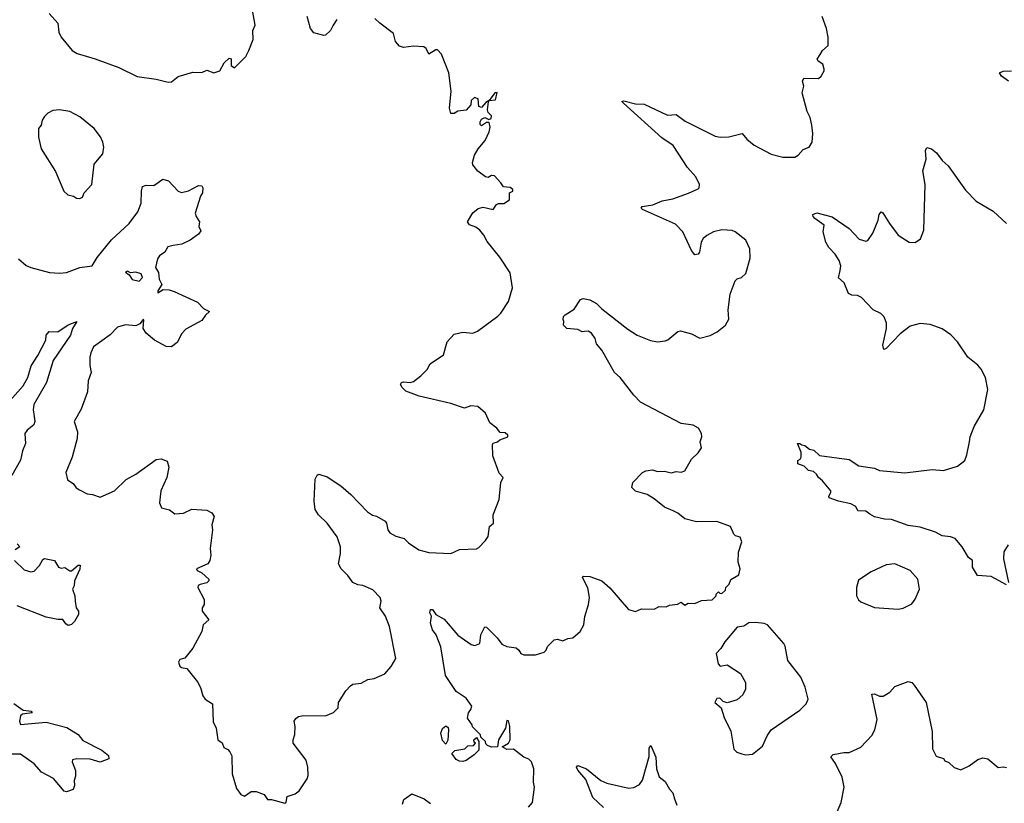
# Model space of a CAD drawing. Extents: x 2056909 to 2160450, y 827444 to 1016825.
# Tile 460 of 501: x 2119429 to 2125242, y 968781 to 973408. Entities that reach past the tile are written whole.
import ezdxf

# ---------------------------------------------------------------- set-up
doc = ezdxf.new("R2010")
doc.units = 0

msp = doc.modelspace()

# ---------------------------------------------------------------- linework, layer by layer
at = {"layer": '0CON10XD'}
for points in [[(2120305, 973038.8), (2120325, 973041.2), (2120365, 973072), (2120451.7, 973098.3), (2120505, 973096.2), (2120535, 973110), (2120575, 973093.3), (2120610, 973105), (2120637, 973153), (2120665, 973180), (2120677, 973177), (2120678.3, 973138.3), (2120697, 973123), (2120765, 973190), (2120782.5, 973225), (2120808.3, 973291.7), (2120805.7, 973345), (2120819.2, 973375), (2120802.9, 973465)], [(2119603.8, 973445), (2119655, 973387.5), (2119660.8, 973335), (2119674.2, 973305), (2119740, 973225), (2119767.8, 973207.8), (2119875, 973177.1), (2120015, 973125.6), (2120122.6, 973072.6), (2120235, 973055.8), (2120305, 973038.8)], [(2120995, 968781.2), (2121001.7, 968788.3), (2121008.3, 968821.7), (2121055, 968836.7), (2121080, 968855), (2121126.7, 968925), (2121132, 968945), (2121130.8, 968995), (2121120, 969035), (2121043.8, 969135), (2121043.3, 969155), (2121053.9, 969186.1), (2121056, 969235), (2121050, 969265), (2121058.7, 969281.3), (2121075, 969292.5), (2121105, 969300), (2121235, 969298), (2121282.3, 969317.7), (2121310, 969345), (2121311.2, 969375), (2121353.8, 969445), (2121381.2, 969475), (2121395.9, 969484.1), (2121445, 969490), (2121485, 969511.2), (2121522.3, 969517.7), (2121584.2, 969545.8), (2121622.2, 969587.8), (2121649.2, 969635), (2121612.9, 969825), (2121588.6, 969885), (2121555.6, 969935), (2121563.1, 969975), (2121558.1, 969995), (2121515, 970040.8), (2121455, 970066.9), (2121425, 970070.6), (2121396.2, 970085), (2121366.4, 970126.4), (2121326.2, 970165), (2121312, 970195), (2121322.9, 970255), (2121322.2, 970295), (2121304.4, 970355), (2121245.3, 970435.3), (2121194, 970485), (2121174.2, 970515), (2121167.1, 970565), (2121173.8, 970695), (2121185, 970717.5), (2121195, 970723.3), (2121245, 970708.8), (2121325, 970656.2), (2121385, 970603.3), (2121482.2, 970502.2), (2121511.5, 970481.5), (2121535.6, 970475.6), (2121587.6, 970447.6), (2121595.6, 970435), (2121602.9, 970395), (2121615, 970377.5), (2121648.9, 970358.9), (2121698.8, 970345), (2121725, 970319.2), (2121785, 970278), (2121845, 970260.8), (2121973.6, 970256.4), (2122025, 970278.8), (2122125, 970282.5), (2122139.5, 970290.5), (2122178.3, 970331.7), (2122193.9, 970356.1), (2122203.3, 970415), (2122226.1, 970433.9), (2122224, 970485), (2122260, 970575), (2122268.8, 970675), (2122282.5, 970705), (2122259.3, 970729.3), (2122222.7, 970832.7), (2122220.7, 970899.3), (2122225, 970907.5), (2122250, 970915), (2122263, 970927), (2122310, 970945), (2122310, 970955), (2122295, 970967.5), (2122265, 970970), (2122246.4, 970996.4), (2122205, 971027.5), (2122180, 971085), (2122133.9, 971123.9), (2122092.3, 971127.7), (2122055, 971114), (2121975, 971140.9), (2121786.7, 971185), (2121708.8, 971215), (2121686.2, 971235), (2121677, 971253), (2121682.5, 971265), (2121695, 971268.8), (2121735, 971265.8), (2121755, 971271.2), (2121797.5, 971305), (2121835, 971342.5), (2121853.3, 971375), (2121931.3, 971428.7), (2121952.5, 971505), (2121995, 971550), (2122045, 971562.5), (2122105, 971557.5), (2122132.2, 971567.8), (2122252.4, 971657.6), (2122270, 971675), (2122315, 971743.8), (2122339.2, 971825), (2122325, 971913.3), (2122264.4, 972005), (2122188.3, 972098.3), (2122170, 972135), (2122145.7, 972165.7), (2122122.7, 972182.7), (2122085, 972196.7), (2122073.8, 972215), (2122105, 972267.5), (2122136.4, 972293.6), (2122165, 972300), (2122225, 972287.5), (2122245, 972317.5), (2122255, 972322.5), (2122288.3, 972321.7), (2122320, 972345), (2122320, 972385), (2122340, 972395), (2122340, 972405), (2122325, 972417.5), (2122285, 972420), (2122270, 972445), (2122232.5, 972485), (2122215, 972488.8), (2122195, 972476.7), (2122179.3, 972479.3), (2122134.1, 972514.1), (2122105, 972550), (2122102, 972565), (2122115, 972607.5), (2122136.2, 972645), (2122176.7, 972695), (2122200, 972745), (2122205.8, 972774.2), (2122200, 972800), (2122185, 972800), (2122155, 972781.2), (2122148, 972788), (2122148, 972805), (2122155, 972820), (2122175, 972830), (2122198.3, 972818.3), (2122212.5, 972825), (2122215, 972840), (2122195, 972860), (2122190, 972875), (2122197.5, 972922.5), (2122200, 972930), (2122237.5, 972935), (2122248.3, 972978.3), (2122235, 972976.7), (2122200, 972930), (2122180.7, 972919.3), (2122155, 972890), (2122140, 972895), (2122135, 972940), (2122115, 972947.5), (2122095, 972930), (2122093.3, 972905), (2122065, 972873.3), (2122015, 972867.5), (2121995, 972853.3), (2121973.9, 972853.9), (2121967.5, 972885), (2121976.2, 972985), (2121963.3, 973095), (2121920, 973205), (2121895, 973230), (2121885, 973230), (2121845, 973204.2), (2121828.6, 973238.6), (2121815, 973246.7), (2121755, 973251.2), (2121695, 973243.3), (2121671.7, 973251.7), (2121648.3, 973278.3), (2121636.4, 973326.4), (2121555, 973386.7), (2121526.7, 973415)], [(2121300.9, 973409.1), (2121280, 973375), (2121264, 973345), (2121235, 973316.2), (2121223.9, 973313.9), (2121165, 973330), (2121145.7, 973355.7), (2121126.7, 973426.7)], [(2124155, 973202.5), (2124167.5, 973225), (2124202.5, 973255), (2124202.5, 973305), (2124192.5, 973355), (2124167, 973427)], [(2122432.3, 968757.7), (2122456.7, 968785), (2122468, 968875), (2122462, 968905), (2122464.2, 968985), (2122450.8, 969025), (2122435, 969041.4), (2122405, 969052.9), (2122345, 969100), (2122305, 969098.8), (2122277.5, 969115), (2122315, 969136.7), (2122325.6, 969155), (2122323, 969237), (2122315, 969268.1), (2122305, 969268.8), (2122296.6, 969223.4), (2122256.7, 969155), (2122250, 969115), (2122215, 969112.5), (2122191.7, 969121.7), (2122181.7, 969131.7), (2122180, 969145), (2122151.7, 969171.7), (2122150, 969185), (2122101.7, 969231.7), (2122100, 969245), (2122073, 969283), (2122078.8, 969315), (2122093.3, 969335), (2122097.5, 969355), (2122065, 969401.2), (2122005, 969441.2), (2121943.1, 969535), (2121915.6, 969705), (2121887.1, 969775), (2121865.8, 969805), (2121854.3, 969845), (2121861.2, 969885), (2121850.6, 969905), (2121854.4, 969925.6), (2121867.1, 969925), (2121885.8, 969895), (2121935, 969867.5), (2122015, 969774.2), (2122095, 969717.5), (2122117, 969713), (2122145.5, 969724.5), (2122151.9, 969775), (2122175, 969822.5), (2122185, 969820), (2122248.7, 969758.7), (2122275, 969720.8), (2122305, 969705.8), (2122359.5, 969699.5), (2122376.7, 969685), (2122387.5, 969665), (2122405, 969656.7), (2122475, 969657.5), (2122525, 969673.3), (2122537.5, 969685), (2122545, 969707.5), (2122585, 969746.7), (2122605, 969750), (2122635, 969740), (2122665, 969753.3), (2122695, 969757.5), (2122737.5, 969795), (2122760, 969835), (2122766, 969884), (2122788, 969955), (2122792.9, 969995), (2122782.3, 970052.3), (2122752.5, 970115), (2122758.3, 970121.7), (2122795, 970120), (2122865, 970093.8), (2122912.7, 970052.7), (2123023.3, 969925), (2123065, 969913.3), (2123100.7, 969929.3), (2123175, 969926.7), (2123205, 969942.5), (2123245, 969941.2), (2123265, 969951.2), (2123313, 969957), (2123335, 969967.5), (2123355, 969950), (2123375, 969962.5), (2123415, 969960), (2123455, 969977.5), (2123517, 969983), (2123540, 970005), (2123540, 970015), (2123555, 970030), (2123561.7, 970021.7), (2123575, 970020), (2123595, 970040), (2123597.5, 970055), (2123617.5, 970075), (2123627, 970103), (2123675, 970130), (2123683.3, 970165), (2123670, 970205), (2123673, 970263), (2123692.5, 970325), (2123683, 970353), (2123655, 970360), (2123645, 970370), (2123625.5, 970415.5), (2123545, 970444), (2123425, 970442.5), (2123355, 970460.8), (2123315, 970494), (2123286.8, 970506.8), (2123235, 970528.6), (2123175, 970579.2), (2123134.2, 970604.2), (2123063.9, 970623.9), (2123042.5, 970645), (2123048.8, 970675), (2123105, 970733.8), (2123125, 970744), (2123165, 970750), (2123195, 970740.8), (2123235, 970742), (2123275, 970732), (2123305, 970740), (2123335, 970736.7), (2123355, 970743.8), (2123395, 970812.5), (2123435, 970850), (2123455, 970880), (2123446.7, 970915), (2123456.1, 970943.9), (2123453.3, 970965), (2123436.7, 970995), (2123405, 971013.3), (2123334.1, 971024.1), (2123095, 971149.4), (2123055, 971190.6), (2122974.5, 971294.5), (2122940, 971325), (2122865, 971456.7), (2122834.3, 971494.3), (2122825.6, 971525.6), (2122805, 971556.7), (2122785, 971568), (2122763.9, 971566.1), (2122750, 971565), (2122725, 971578.8), (2122660, 971585), (2122640, 971605), (2122642.5, 971625), (2122637, 971637), (2122640, 971655), (2122648.8, 971665), (2122701.9, 971698.1), (2122740, 971755), (2122755, 971762.5), (2122795, 971753.3), (2122835, 971731.2), (2122865, 971701.2), (2123020.3, 971580.3), (2123075, 971545.7), (2123153, 971513), (2123195, 971506), (2123238.8, 971511.2), (2123255, 971516.7), (2123314.2, 971565.8), (2123329.3, 971570.7), (2123395, 971552.5), (2123445, 971527.5), (2123505, 971542.5), (2123546.1, 971563.9), (2123596.4, 971603.6), (2123615, 971640), (2123612.5, 971695), (2123623.6, 971786.4), (2123652.5, 971865), (2123665, 971877.5), (2123690, 971885), (2123715, 971910), (2123740.7, 971999.3), (2123738.8, 972055), (2123716.7, 972105), (2123652.5, 972155), (2123635, 972163.3), (2123605, 972166), (2123575, 972167.1), (2123524.4, 972155.6), (2123485, 972134), (2123465, 972116.2), (2123452.9, 972095), (2123443.3, 972035), (2123435, 972023.3), (2123415, 972020), (2123394.4, 972044.4), (2123344, 972155), (2123300.3, 972200.3), (2123105, 972286.7), (2123098.8, 972295), (2123104.4, 972305.6), (2123166.2, 972313.8), (2123221.7, 972338.3), (2123285, 972350), (2123377.3, 972382.7), (2123435, 972408.8), (2123441.2, 972415), (2123442.5, 972435), (2123420, 972480), (2123372.5, 972535), (2123287.1, 972665), (2123220.5, 972710.5), (2122994.2, 972914.2), (2122983.3, 972925), (2122995, 972928.8), (2123065, 972911.9), (2123115, 972910), (2123254.2, 972844.2), (2123305, 972848.8), (2123358.7, 972808.7), (2123535, 972720), (2123565, 972714), (2123615, 972715.8), (2123695, 972735.7), (2123721.7, 972701.7), (2123765, 972666.7), (2123865, 972613.8), (2123935, 972596), (2124005, 972596), (2124025, 972608), (2124055, 972641.2), (2124090, 972655), (2124108, 972685), (2124111.2, 972735), (2124105.9, 972785.9), (2124095, 972830), (2124077.5, 972865), (2124048.8, 972975), (2124057.5, 973015), (2124050, 973045), (2124058.3, 973061.7), (2124145, 973060), (2124160, 973075), (2124177.5, 973105), (2124177.5, 973115), (2124170, 973145), (2124143.6, 973163.6), (2124137.5, 973175), (2124155, 973202.5)], [(2125267.1, 973045), (2125226, 973075), (2125212.5, 973095), (2125235.7, 973104.3), (2125285, 973105.5)], [(2119785, 972352), (2119799.3, 972360.7), (2119810, 972385), (2119855.8, 972434.2), (2119868.8, 972555), (2119919.2, 972615), (2119925.7, 972655), (2119920, 972685), (2119905.8, 972715.8), (2119868.8, 972765), (2119785, 972834), (2119725, 972865.8), (2119664.2, 972875.8), (2119625, 972872), (2119595, 972856), (2119575, 972836.7), (2119562, 972815), (2119556, 972785), (2119541.2, 972765), (2119540, 972715), (2119556, 972645), (2119640.7, 972510.7), (2119690, 972395), (2119714.1, 972374.1), (2119746.2, 972366.2), (2119764, 972354), (2119785, 972352)], [(2125255, 970071.2), (2125165, 970120), (2125083.3, 970125), (2125054.2, 970174.2), (2125053.6, 970213.6), (2125031.2, 970231.2), (2124993.3, 970295), (2124951.2, 970345), (2124925, 970354.4), (2124875, 970359.5), (2124835, 970381.9), (2124745, 970412.2), (2124675, 970420.5), (2124575, 970455.6), (2124535, 970458), (2124475, 970472.5), (2124447.6, 970487.6), (2124425, 970505.8), (2124377.5, 970507.5), (2124365, 970533.8), (2124335, 970548.6), (2124263.3, 970565), (2124208.8, 970585), (2124206.2, 970595), (2124217.5, 970615), (2124216.7, 970625), (2124167.5, 970685), (2124144.1, 970704.1), (2124132.5, 970725), (2124115, 970740), (2124086.4, 970746.4), (2124060.7, 970770.7), (2124023.3, 970785), (2124022.5, 970805), (2124036.7, 970813.3), (2124042.5, 970825), (2124043.3, 970855), (2124020, 970905), (2124035, 970906), (2124046.7, 970896.7), (2124065, 970893.8), (2124091.7, 970871.7), (2124116.9, 970866.9), (2124150, 970835), (2124325, 970810.8), (2124383, 970773), (2124475, 970759.2), (2124505, 970746), (2124655, 970731.9), (2124815, 970752.5), (2124883.6, 970746.4), (2124965, 970771.2), (2125008, 970805), (2125021.2, 970838.8), (2125036, 970915), (2125040, 970945), (2125064, 971005), (2125120, 971105), (2125143.8, 971225), (2125130.8, 971295), (2125105, 971343.8), (2125085, 971367.5), (2125025.8, 971415), (2124964.5, 971505), (2124926.9, 971546.9), (2124875, 971581.8), (2124805, 971607.5), (2124745, 971614.5), (2124685, 971597.8), (2124627.4, 971552.6), (2124545, 971466.2), (2124531.2, 971461.2), (2124524.3, 971485), (2124545.6, 971585), (2124545.5, 971615.5), (2124532.7, 971652.7), (2124512.3, 971672.3), (2124466.7, 971695), (2124398.3, 971768.3), (2124375, 971780), (2124341.7, 971781.7), (2124321.7, 971791.7), (2124296, 971855), (2124263, 971883), (2124273.1, 971926.9), (2124276.2, 971955), (2124266, 971985), (2124244.1, 972024.1), (2124205, 972062.5), (2124187.5, 972095), (2124172.5, 972155), (2124177.5, 972195), (2124123, 972233), (2124113.3, 972245), (2124112.3, 972257.7), (2124135, 972267.5), (2124225, 972244.2), (2124325, 972175.8), (2124385, 972111.2), (2124425, 972100), (2124435.9, 972104.1), (2124465, 972147.5), (2124496.2, 972225), (2124502.3, 972257.7), (2124515, 972272.5), (2124525, 972267.5), (2124563.7, 972203.7), (2124615, 972136.2), (2124680, 972095), (2124715, 972092.5), (2124746.1, 972113.9), (2124765.9, 972164.1), (2124773.9, 972433.9), (2124761.2, 972515), (2124781.2, 972585), (2124776.7, 972635), (2124785, 972652.5), (2124812.5, 972645), (2124841.7, 972621.7), (2124875, 972576.7), (2124910, 972545), (2125011.9, 972401.9), (2125075, 972336.7), (2125175, 972276.7), (2125255, 972203.8)], [(2119467.1, 971957.1), (2119495, 971944), (2119605, 971915.7), (2119665, 971911.4), (2119705, 971914.2), (2119785, 971944.3), (2119857.5, 971955), (2119887, 972003), (2119971.4, 972108.6), (2120075, 972204.2), (2120127, 972273), (2120146.9, 972325), (2120148.6, 972395), (2120155, 972422.5), (2120175, 972431.2), (2120221.7, 972428.3), (2120273.9, 972466.1), (2120307.3, 972457.3), (2120365.6, 972395.6), (2120385, 972387.5), (2120425, 972398), (2120485, 972428.8), (2120505, 972426.7), (2120510, 972415), (2120508.6, 972385), (2120497.1, 972365), (2120466.2, 972265), (2120471.2, 972245), (2120490, 972215), (2120487, 972187), (2120499.5, 972160.5), (2120485, 972141.2), (2120435, 972106.2), (2120387.3, 972082.7), (2120335, 972074), (2120304.1, 972065.9), (2120285.6, 972034.4), (2120255, 972014), (2120241.9, 971995), (2120231.4, 971945), (2120249.2, 971915), (2120252, 971875), (2120268.8, 971845), (2120245, 971806.7), (2120244.3, 971794.3), (2120275.4, 971814.6), (2120312, 971812), (2120341.9, 971801.9), (2120479.2, 971739.2), (2120515, 971703.3), (2120550, 971685), (2120526, 971664), (2120505, 971632.5), (2120410.3, 971579.7), (2120386.9, 971555), (2120358, 971502), (2120325, 971475.5), (2120295, 971478.7), (2120225, 971515.2), (2120176.6, 971556.6), (2120158.9, 971585), (2120162.5, 971635), (2120158.3, 971638.3), (2120137.8, 971612.2), (2120115, 971600), (2120053, 971607), (2120007.7, 971592.3), (2119963, 971547), (2119865, 971475.7), (2119848.7, 971441.3), (2119844.3, 971415.7), (2119843.1, 971365), (2119850.8, 971325), (2119832.9, 971275), (2119829.1, 971210.9), (2119791.7, 971108.3), (2119751.4, 971035), (2119770, 970975), (2119769.2, 970935), (2119738.8, 970825), (2119701.2, 970735), (2119711.7, 970691.7), (2119745, 970668.8), (2119763.4, 970643.4), (2119782.1, 970632.1), (2119828.3, 970608.3), (2119860, 970605), (2119905, 970588.8), (2119990, 970625), (2120057.4, 970692.6), (2120115, 970724.3), (2120235, 970810.8), (2120265, 970814), (2120300, 970800), (2120310.5, 970765), (2120298.5, 970705), (2120263.5, 970625), (2120254, 970555), (2120266.2, 970526.2), (2120312.9, 970512.9), (2120345, 970490), (2120395.7, 970494.3), (2120445, 970518), (2120535, 970511.2), (2120563.3, 970495), (2120576.7, 970475), (2120563.8, 970425), (2120566.7, 970395), (2120553.3, 970285), (2120557.5, 970245), (2120552.5, 970215), (2120540, 970195), (2120472.5, 970165), (2120477.5, 970155), (2120505, 970142.5), (2120546.7, 970105), (2120546.7, 970095), (2120535, 970082.5), (2120495, 970072.5), (2120483.6, 970066.4), (2120480, 970055), (2120517.5, 969985), (2120517.5, 969955), (2120506.7, 969935), (2120506.7, 969915), (2120546.2, 969865), (2120512.5, 969835), (2120503.9, 969796.1), (2120452.3, 969697.7), (2120405, 969637.5), (2120375, 969630), (2120367.5, 969615), (2120375, 969590), (2120385, 969582.5), (2120416.4, 969576.4), (2120478.3, 969498.3), (2120496.2, 969465), (2120510, 969415), (2120523.3, 969395), (2120568.3, 969368.3), (2120571.7, 969261.7), (2120588.8, 969225), (2120600, 969155), (2120625, 969137.5), (2120635, 969110), (2120658.3, 969098.3), (2120670, 969085), (2120680.7, 969060.7), (2120683.3, 968955), (2120708.3, 968868.3), (2120735, 968832.5), (2120756.4, 968823.6), (2120795, 968850), (2120825, 968850), (2120873, 968833), (2120893, 968803), (2120915, 968802.5), (2120995, 968781.2)], [(2119423.3, 971995), (2119467.1, 971957.1)], [(2120135, 971864.2), (2120153.9, 971885), (2120147.3, 971907.3), (2120115, 971916.4), (2120083.8, 971913.8), (2120065, 971922.9), (2120053.3, 971916.7), (2120075, 971901.7), (2120092.9, 971872.9), (2120135, 971864.2)], [(2119372, 971158), (2119449.5, 971245), (2119477.1, 971295), (2119496.5, 971363.5), (2119536.4, 971425), (2119582.9, 971515), (2119586.2, 971545), (2119603, 971567), (2119655, 971564.2), (2119715, 971605.6), (2119766.7, 971625), (2119741.2, 971585), (2119728.6, 971545), (2119626.7, 971395), (2119588.5, 971265), (2119513.8, 971135), (2119509.1, 971105), (2119515.7, 971064.3), (2119519.2, 971035), (2119512.9, 971015), (2119473.3, 970985), (2119460.4, 970965), (2119462.9, 970905), (2119445, 970862.5), (2119433.4, 970806.6), (2119382.7, 970717.3)], [(2119415, 970312.5), (2119430, 970295), (2119403.1, 970276.9)], [(2125265, 970306), (2125238.6, 970265), (2125237.1, 970225), (2125265.7, 970085)], [(2119398.8, 970215), (2119455, 970160), (2119495, 970148), (2119515, 970152), (2119545.8, 970184.2), (2119565, 970221.2), (2119575, 970225.7), (2119633.9, 970213.9), (2119657.5, 970175), (2119675, 970168.8), (2119695, 970172.5), (2119725, 970152.5), (2119735, 970152.5), (2119773.9, 970186.1), (2119787, 970187), (2119785, 970162.5), (2119753.3, 970095), (2119751.2, 970065), (2119741.2, 970045), (2119754, 970005), (2119756.2, 969975), (2119763.3, 969935), (2119776.7, 969915), (2119777.5, 969895), (2119753.3, 969855), (2119735, 969836.7), (2119715, 969831.2), (2119700.8, 969840.8), (2119685, 969866.7), (2119653.6, 969866.4), (2119585, 969880), (2119415, 969947.1)], [(2124615, 969927.5), (2124645, 969932), (2124695, 969958.8), (2124715, 969986.7), (2124740.8, 970045), (2124732, 970105), (2124685, 970156), (2124595, 970193.8), (2124545, 970188.8), (2124455, 970147.5), (2124381.7, 970098.3), (2124368.8, 970055), (2124370, 970005), (2124381.2, 969981.2), (2124395, 969970), (2124475, 969936), (2124615, 969927.5)], [(2123715, 969067.5), (2123755, 969070), (2123815, 969117.5), (2123841.7, 969178.3), (2123866.1, 969213.9), (2124035, 969330), (2124072.3, 969367.7), (2124083.8, 969395), (2124065.7, 969465.7), (2124040, 969525), (2123964.2, 969624.2), (2123948.3, 969708.3), (2123940, 969725), (2123843.6, 969833.6), (2123825, 969843.3), (2123775, 969847.5), (2123733.6, 969846.4), (2123705, 969826.7), (2123665, 969820), (2123592.5, 969735), (2123567.5, 969695), (2123540, 969665), (2123552.5, 969605), (2123565, 969590), (2123605, 969597.5), (2123685, 969547.5), (2123713.3, 969495), (2123713.8, 969455), (2123698.8, 969421.2), (2123665, 969391.2), (2123605, 969373.8), (2123581.2, 969381.2), (2123561.7, 969401.7), (2123545, 969400), (2123532.5, 969375), (2123570, 969345), (2123587.7, 969287.7), (2123626.4, 969206.4), (2123645, 969100), (2123663, 969083), (2123693, 969073), (2123715, 969067.5)], [(2124255, 968730), (2124279.1, 968785), (2124296.7, 968875), (2124285.4, 968935.4), (2124245.4, 969015.4), (2124218, 969055), (2124231.5, 969068.5), (2124295, 969080.6), (2124325, 969080), (2124395, 969111.2), (2124458.9, 969181.1), (2124476.7, 969215), (2124491.5, 969275), (2124460, 969425), (2124475, 969427.5), (2124505, 969414), (2124525.8, 969414.2), (2124565, 969437.5), (2124595, 969471.2), (2124675, 969500), (2124695, 969493.3), (2124709.2, 969479.2), (2124780, 969375), (2124816, 969205), (2124817, 969103), (2124839.7, 969059.7), (2124883.3, 969045), (2124890.5, 969030.5), (2124915, 969022.5), (2124945, 968991.2), (2124985, 968979.2), (2125035, 969001.2), (2125085, 969038.8), (2125115, 969048.8), (2125145, 969043.3), (2125205, 968992.5), (2125235, 968996.7), (2125255, 968992.5)], [(2119395, 969369.4), (2119450.3, 969330.3), (2119482.7, 969327.3), (2119496.7, 969325), (2119502.5, 969315), (2119445, 969306.2), (2119435, 969298), (2119427.7, 969265), (2119435, 969245.7), (2119585, 969260), (2119708.3, 969228.3), (2119775, 969186), (2119801.7, 969151.7), (2119914.1, 969094.1), (2119953.6, 969063.6), (2119955, 969043.3), (2119905, 969024), (2119845, 969040.8), (2119765.9, 969044.1), (2119742, 969038), (2119738.8, 969025), (2119758.8, 968975), (2119758.3, 968941.7), (2119750, 968915), (2119753.3, 968885), (2119745, 968862.5), (2119705, 968847.5), (2119691.7, 968851.7), (2119628, 968928), (2119557.5, 968965), (2119514.6, 969014.6), (2119435, 969070), (2119385, 969070.6)], [(2121945, 969130), (2121925, 969152.5), (2121916.2, 969195), (2121925, 969222.5), (2121945, 969237.5), (2121958.3, 969228.3), (2121961.2, 969215), (2121956.4, 969153.6), (2121945, 969130)], [(2122045, 969027.5), (2122025, 969030), (2122005, 969040), (2121980, 969075), (2121998.3, 969091.7), (2122057, 969103), (2122075, 969120), (2122108.3, 969121.7), (2122120, 969135), (2122111.7, 969141.7), (2122110, 969155), (2122125, 969170), (2122140, 969145), (2122140, 969095), (2122113, 969067), (2122065, 969033.3), (2122045, 969027.5)], [(2122876.4, 968756.4), (2122813.5, 968815), (2122771.5, 968921.5), (2122725, 968976.2), (2122716.2, 968995), (2122725, 969003.8), (2122775, 968983.3), (2122860, 968915), (2122895, 968900), (2123025, 968870.8), (2123055, 968874.2), (2123089.1, 968890.9), (2123105, 968916.7), (2123146.1, 969056.1), (2123144.6, 969105.4), (2123155, 969122.5), (2123183.8, 969053.8), (2123189.2, 968985), (2123205, 968937.5), (2123238.8, 968908.8), (2123265, 968863.3), (2123285, 968842.5), (2123293.9, 968806.1), (2123309.1, 968769.1)], [(2121688.8, 968775), (2121697, 968803), (2121745, 968836.2), (2121817, 968807), (2121855, 968778.8)]]:
    msp.add_lwpolyline(points, dxfattribs=at)

doc.saveas('drawing.dxf')
